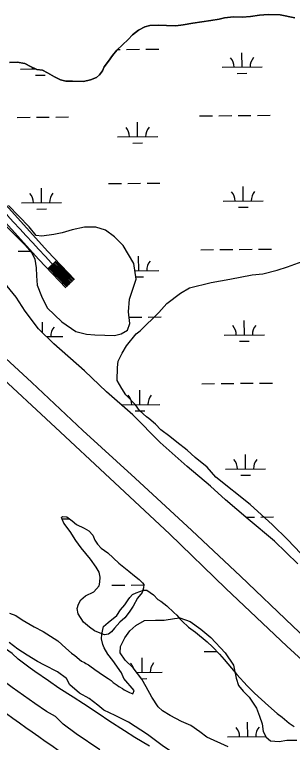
# Model space of a CAD drawing. Extents: x 3568792 to 3606828, y 529143 to 554785.
# Drawn here: x 3584221 to 3584913, y 543740 to 545548 of the extents above; entities that cross this region are included whole.
import ezdxf

# ---------------------------------------------------------------- set-up
doc = ezdxf.new("R2010")
doc.units = 0
for name, color, linetype in [('V-LEVE-TOET', 7, 'Continuous'), ('V-ROAD-CNTR', 7, 'Continuous'), ('V-SITE-VEGE', 7, 'Continuous'), ('V-TOPO-SHOR', 7, 'Continuous'), ('V-WETL-SWMP', 7, 'Continuous')]:
    doc.layers.add(name, color=color, linetype=linetype)

msp = doc.modelspace()

# ---------------------------------------------------------------- linework, layer by layer
at = {"layer": 'V-LEVE-TOET'}
for points in [[(3584085.5, 544785.4), (3584127.9, 544755.4), (3584176.5, 544714.7), (3584264.7, 544634.1), (3584391.1, 544515.1), (3584521.6, 544397.1), (3584663, 544266.8)], [(3584985.3, 543900.8), (3584899.1, 543979.3), (3584747.5, 544122.8), (3584606.8, 544258.3), (3584458.2, 544397.1), (3584323.1, 544522.5), (3584168.9, 544665.1)], [(3584663, 544266.8), (3584783.7, 544153.1), (3584913.6, 544028.8), (3585014.7, 543934.9), (3585032.3, 543922), (3585067.7, 543906.8), (3585216.7, 543859.7), (3585404.9, 543802), (3585610.7, 543735.1), (3585803.1, 543676.8), (3586004.2, 543613.6), (3586206, 543551.5), (3586391.5, 543491.8), (3586477.9, 543460.4)]]:
    msp.add_lwpolyline(points, dxfattribs=at)
at = {"layer": 'V-ROAD-CNTR'}
msp.add_line((3584325.8, 544937.4), (3584304.2, 544916.6), dxfattribs=at)
for points in [[(3583873.1, 545437.4), (3584303.6, 544960.5), (3584371, 544890.6)], [(3583850.8, 545417.3), (3584281.7, 544940), (3584349.4, 544869.8)], [(3584312.9, 544924.9), (3584358, 544878.1)], [(3584315, 544927), (3584360.2, 544880.2)], [(3584317.2, 544929.1), (3584362.3, 544882.3)], [(3584319.3, 544931.2), (3584364.5, 544884.4)], [(3584321.5, 544933.3), (3584366.7, 544886.4)], [(3584323.7, 544935.4), (3584368.8, 544888.5)], [(3584306.4, 544918.7), (3584351.5, 544871.9)], [(3584308.5, 544920.8), (3584353.7, 544874)], [(3584310.7, 544922.9), (3584355.9, 544876)]]:
    msp.add_lwpolyline(points, dxfattribs=at)
for centre, radius, start, end in [((3611266.3, 569879.5), 36727.4, 221.74164, 222.89609), ((3586996.7, 547637.6), 4737.8, 231.9428, 239.5534)]:
    msp.add_arc(centre, radius, start, end, dxfattribs=at)
at = {"layer": 'V-SITE-VEGE'}
for points in [[(3584950.3, 544191.9), (3584900.8, 544244.3), (3584863.2, 544280.6), (3584807.7, 544331), (3584722.4, 544399.7), (3584700.7, 544423.9), (3584671, 544448.1), (3584651.1, 544466.3), (3584625.4, 544486.5), (3584607.5, 544500.7), (3584585.7, 544516.8), (3584571.8, 544530.9), (3584556, 544545.1), (3584550, 544549.1), (3584532.2, 544565.3), (3584522.3, 544579.3), (3584498.6, 544603.5), (3584488.7, 544619.6), (3584476.9, 544639.7), (3584477.2, 544671.6), (3584479.4, 544687.6), (3584489.5, 544707.5), (3584499.7, 544725.4), (3584523.9, 544755.1), (3584534, 544763), (3584580.3, 544808.5), (3584600.5, 544830.3), (3584634.7, 544856), (3584656.8, 544869.7), (3584710.9, 544883.2), (3584756.9, 544890.8), (3584812.9, 544902.3), (3584838.9, 544904), (3584874.9, 544913.7), (3584901, 544921.5), (3584937.1, 544935.1)], [(3584209, 544061.3), (3584224.6, 544055.4), (3584240.2, 544045.1), (3584270.2, 544027.7), (3584292.5, 544016.1), (3584329.1, 543993), (3584349, 543974.7), (3584363.4, 543962.1), (3584371.2, 543956.4), (3584387.8, 543942.6), (3584395.6, 543939.1), (3584398.9, 543936.8), (3584405.6, 543933.3), (3584408.9, 543931), (3584421.1, 543921.9), (3584432.2, 543913.8), (3584447.8, 543903.4), (3584454.4, 543898.8), (3584462.2, 543894.2), (3584466.6, 543889.6), (3584476.6, 543882.7), (3584481.1, 543879.3), (3584490, 543874.7), (3584494.4, 543871.2), (3584507.7, 543864.2), (3584515.5, 543860.7), (3584516.7, 543863), (3584519.1, 543869.7), (3584493.7, 543899.3), (3584487.2, 543912.9), (3584466.4, 543943.5), (3584453.2, 543959.5), (3584444.5, 543975.4), (3584441.3, 543983.3), (3584438.1, 543997.9), (3584438.3, 544009.2), (3584443.1, 544028.2), (3584454.5, 544038.1), (3584476.2, 544055.7), (3584485.4, 544070.1), (3584495.7, 544082.3), (3584503.8, 544094.5), (3584508.4, 544100.1), (3584515.2, 544107.8), (3584524.3, 544112.1), (3584542.4, 544118.6), (3584550.2, 544118.4), (3584559.1, 544112.7), (3584566.9, 544106.9), (3584577.9, 544095.5), (3584585.7, 544090.9), (3584600.1, 544079.4), (3584617.8, 544063.4), (3584625.5, 544056.5), (3584633.2, 544046.3), (3584638.8, 544041.7), (3584654.2, 544026.8)], [(3584557.2, 543730.9), (3584520.5, 543752.9), (3584494.9, 543769), (3584456, 543794.4), (3584431.6, 543810.5), (3584392.7, 543835.9), (3584367.2, 543853.1), (3584331.6, 543875.1), (3584306.1, 543893.5), (3584271.7, 543916.5), (3584260.6, 543924.6), (3584230.7, 543947.5), (3584215.2, 543961.3), (3584193, 543977.4), (3584182, 543991), (3584157.8, 544019.5), (3584154.5, 544026.3), (3584151.2, 544030.8), (3584142.5, 544045.6)], [(3584654.2, 544026.8), (3584672, 544014.2), (3584700.8, 543990.1), (3584714, 543977.5), (3584731.7, 543959.3), (3584742.7, 543946.7), (3584761.4, 543925.1), (3584774.6, 543909.1), (3584800, 543880.6), (3584818.8, 543862.4), (3584853.1, 543831.5), (3584875.2, 543812), (3584887.4, 543802.8), (3584905.1, 543787.9), (3584917.3, 543779.8)]]:
    msp.add_lwpolyline(points, dxfattribs=at)
at = {"layer": 'V-TOPO-SHOR'}
for points in [[(3584919.3, 545540.5), (3584882.2, 545548), (3584852.9, 545548.5), (3584830.8, 545546.9), (3584808.7, 545543.8), (3584788.1, 545542.2), (3584766.6, 545542.6), (3584744, 545540.5), (3584730.8, 545537.3), (3584710.1, 545533.3), (3584665.5, 545526.7), (3584641.4, 545522.7), (3584622.8, 545520.5), (3584599.3, 545520.9), (3584578.7, 545521.8), (3584558.2, 545521.1), (3584545.9, 545517.9), (3584529.6, 545509.9), (3584514.7, 545497.9)], [(3584514.7, 545497.9), (3584504.2, 545486.8), (3584476.3, 545460.3), (3584464.8, 545446.8), (3584454.8, 545432.3), (3584444.3, 545418.8), (3584440.2, 545408.6)], [(3584440.2, 545408.6), (3584432.7, 545398.4), (3584425.2, 545392.2), (3584410, 545386.5), (3584393.3, 545382.4), (3584365.4, 545383.4), (3584349.2, 545383.2), (3584335.5, 545386.3), (3584321, 545393.9), (3584303.5, 545404), (3584290.9, 545410.1), (3584277.2, 545411.8), (3584260.7, 545419.4), (3584247.1, 545427), (3584227.6, 545429.8), (3584208.5, 545429.6)], [(3584433.7, 543721.7), (3584374.5, 543761.5), (3584342.5, 543785.6), (3584323.2, 543805.1), (3584301.3, 543817.2), (3584271.7, 543837.4), (3584215.4, 543877.1), (3584163.6, 543915.8), (3584116, 543951.4), (3584083.6, 543976.5), (3584054, 543997.1), (3584039.7, 544020.5), (3584035, 544034.3), (3584036.7, 544048.5), (3584041.8, 544060.7)], [(3584471.8, 543807), (3584444, 543820.7), (3584428.5, 543833.2), (3584406.7, 543849.8), (3584382.9, 543863), (3584359.2, 543883.5), (3584350.6, 543899.3), (3584327.9, 543915.9), (3584296.2, 543932.1), (3584278.2, 543941.3), (3584252.5, 543956.9), (3584229.7, 543972), (3584208.4, 543988.6)], [(3584917.4, 543550.2), (3584893.6, 543563.4), (3584865.3, 543575.1), (3584804, 543603.6), (3584763.6, 543628.4), (3584719.4, 543652.7), (3584686.9, 543674.8), (3584644.6, 543696.1), (3584592.2, 543730.4), (3584551.9, 543760), (3584504.9, 543790.7), (3584471.8, 543807)]]:
    msp.add_lwpolyline(points, dxfattribs=at)
at = {"layer": 'V-WETL-SWMP'}
for p, q in [((3584477.7, 545461.7), (3584484.4, 545461.7)), ((3584500.4, 545461.9), (3584532.4, 545462.1)), ((3584548.4, 545462.3), (3584580.4, 545462.5)), ((3584787.7, 545417.8), (3584787.4, 545453.8)), ((3584235.8, 545413.2), (3584273.5, 545413.5)), ((3584737.7, 545417.4), (3584837.7, 545418.3)), ((3584273.9, 545398.1), (3584297.9, 545398.3)), ((3584775.8, 545402.3), (3584799.8, 545402.5)), ((3584227.9, 545293), (3584259.9, 545293.3)), ((3584275.9, 545293.5), (3584307.9, 545293.7)), ((3584323.9, 545293.9), (3584355.9, 545294.1)), ((3584681.8, 545296.9), (3584713.8, 545297.1)), ((3584729.8, 545297.3), (3584761.8, 545297.6)), ((3584777.8, 545297.7), (3584809.8, 545298)), ((3584825.8, 545298.1), (3584857.8, 545298.4)), ((3584527.7, 545244.8), (3584527.4, 545280.8)), ((3584477.7, 545244.4), (3584577.7, 545245.3)), ((3584515.8, 545229.3), (3584539.8, 545229.5)), ((3584455.2, 545128.8), (3584487.2, 545129.1)), ((3584503.2, 545129.2), (3584535.2, 545129.5)), ((3584551.2, 545129.6), (3584583.2, 545129.9)), ((3584288.6, 545080.9), (3584288.3, 545116.9)), ((3584790.5, 545085.2), (3584790.2, 545121.2)), ((3584238.6, 545080.5), (3584338.6, 545081.4)), ((3584740.5, 545084.8), (3584840.5, 545085.6)), ((3584778.6, 545069.6), (3584802.6, 545069.9)), ((3584276.7, 545065.4), (3584300.7, 545065.6)), ((3584684.6, 544964.2), (3584716.6, 544964.5)), ((3584732.6, 544964.6), (3584764.6, 544964.9)), ((3584780.6, 544965), (3584812.6, 544965.3)), ((3584828.6, 544965.4), (3584860.6, 544965.7)), ((3584230.7, 544960.4), (3584260.5, 544960.6)), ((3584530.5, 544912.2), (3584530.2, 544948.2)), ((3584521.1, 544912.1), (3584580.5, 544912.6)), ((3584523.4, 544896.7), (3584542.6, 544896.8)), ((3584291.3, 544757.7), (3584291.1, 544784.3)), ((3584506.5, 544796.5), (3584538, 544796.8)), ((3584554, 544796.9), (3584586, 544797.2)), ((3584793.3, 544752.5), (3584793, 544788.5)), ((3584300.8, 544748.4), (3584341.4, 544748.7)), ((3584743.3, 544752.1), (3584843.3, 544752.9)), ((3584781.4, 544737), (3584805.4, 544737.2)), ((3584687.4, 544631.5), (3584719.4, 544631.8)), ((3584735.4, 544632), (3584767.4, 544632.2)), ((3584783.4, 544632.4), (3584815.4, 544632.6)), ((3584831.4, 544632.8), (3584863.4, 544633)), ((3584533.3, 544579.5), (3584533, 544615.5)), ((3584487.1, 544579.1), (3584583.3, 544579.9)), ((3584521.4, 544564), (3584545.4, 544564.2)), ((3584796.1, 544419.9), (3584795.8, 544455.9)), ((3584746.1, 544419.4), (3584846.1, 544420.3)), ((3584784.2, 544404.3), (3584808.2, 544404.5)), ((3584339.4, 544295.9), (3584357.9, 544296.1)), ((3584797, 544299.8), (3584818.2, 544300)), ((3584834.2, 544300.1), (3584866.2, 544300.4)), ((3584463.7, 544130.8), (3584495.7, 544131.1)), ((3584511.7, 544131.2), (3584543.3, 544131.5)), ((3584693.1, 543966.2), (3584725.1, 543966.5)), ((3584741.1, 543966.6), (3584741.6, 543966.6)), ((3584538.9, 543914.2), (3584538.6, 543950.2)), ((3584525.7, 543914.1), (3584588.9, 543914.6)), ((3584537.3, 543898.7), (3584551, 543898.9)), ((3584801.7, 543754.5), (3584801.4, 543790.5)), ((3584751.7, 543754.1), (3584847, 543754.9))]:
    msp.add_line(p, q, dxfattribs=at)
for points in [[(3584303.5, 545404), (3584321, 545393.9), (3584335.5, 545386.3), (3584349.2, 545383.2), (3584365.4, 545383.4), (3584393.3, 545382.4), (3584410, 545386.5), (3584425.2, 545392.2), (3584432.7, 545398.4), (3584440.2, 545408.6), (3584444.3, 545418.8), (3584454.8, 545432.3), (3584464.8, 545446.8), (3584476.3, 545460.3), (3584504.2, 545486.8), (3584514.7, 545497.9), (3584529.6, 545509.9), (3584545.9, 545517.9), (3584558.1, 545521.1), (3584578.7, 545521.8), (3584599.3, 545520.9), (3584622.8, 545520.5), (3584641.4, 545522.7), (3584665.5, 545526.7), (3584710.1, 545533.3), (3584730.8, 545537.3), (3584744, 545540.5), (3584766.6, 545542.6), (3584788.1, 545542.2), (3584808.7, 545543.8), (3584830.8, 545546.9), (3584852.9, 545548.5), (3584882.2, 545548), (3584919.3, 545540.5)], [(3584208.5, 545429.6), (3584227.6, 545429.8), (3584247.1, 545427), (3584260.7, 545419.4), (3584277.2, 545411.8), (3584290.9, 545410.1), (3584303.5, 545404)], [(3584926.2, 544184.2), (3584868, 544240.5), (3584802.8, 544294.9), (3584746.4, 544343.2), (3584709, 544376.9), (3584650.6, 544426.2), (3584583.5, 544485.5), (3584515.6, 544554.3), (3584450.5, 544611.1), (3584395.1, 544663.4), (3584319.3, 544730.3), (3584280.9, 544767.9), (3584248.1, 544811.9), (3584225.5, 544846.8), (3584203.3, 544873.8), (3584173.6, 544897.5), (3584118.3, 544926.1), (3584046.4, 544960.8), (3583978.9, 544995.5), (3583897.8, 545042.8), (3583831.3, 545077.4), (3583786.3, 545102.9), (3583725.5, 545150.3)], [(3584176.6, 545046.4), (3584247.9, 544975.2), (3584264.4, 544956.2), (3584272, 544940.7), (3584275.6, 544919.5), (3584275.7, 544899.7), (3584277.3, 544876.5), (3584288.2, 544849.2), (3584302.5, 544820.3), (3584339.4, 544785.2), (3584374.1, 544761.4), (3584400.6, 544754.6), (3584420.8, 544753.2), (3584445.9, 544751.8), (3584470.1, 544751.4), (3584486.9, 544755.6), (3584502.4, 544764.7), (3584508.1, 544780.9), (3584505.1, 544810), (3584507.1, 544841.6), (3584524.2, 544891.1), (3584518.5, 544929.7), (3584492.1, 544974.5), (3584469.8, 544996.6), (3584447.9, 545012.8), (3584423.8, 545020.1), (3584395.2, 545020.6), (3584364.5, 545013.7), (3584340.2, 545006.2), (3584319.4, 545002.1), (3584289.2, 544997.7), (3584275, 544999.4), (3584257.6, 545020.9), (3584206.7, 545074.1)], [(3584753.2, 543729.8), (3584699.9, 543753.4), (3584682.4, 543766.5), (3584660.1, 543782.1), (3584636.6, 543792.3), (3584608.3, 543807.1), (3584589.8, 543818.7), (3584578.7, 543828.7), (3584562.9, 543853.1), (3584549, 543878.4), (3584538, 543897.8), (3584516.9, 543925.7), (3584496.5, 543944.8), (3584484.5, 543963.2), (3584485.3, 543978.4), (3584495.5, 543999.9), (3584508.1, 544017.4), (3584523.1, 544030.9), (3584544.4, 544043.3), (3584572, 544044.4), (3584593.6, 544044), (3584619.8, 544048.5), (3584633.1, 544049.7), (3584658.5, 544040.4), (3584685.3, 544021.8), (3584709.5, 544001.2), (3584745.3, 543962.7), (3584765.9, 543932.3), (3584772.8, 543900.2), (3584778.9, 543881.4), (3584790.4, 543868), (3584804.9, 543852.9), (3584823.2, 543825.6), (3584831.2, 543805.3), (3584837.3, 543786.5), (3584840.4, 543767.7), (3584847.6, 543753.8), (3584858.2, 543744.3), (3584880.3, 543742.9), (3584899.1, 543746.1), (3584923.7, 543745.6)]]:
    msp.add_lwpolyline(points, dxfattribs=at)
msp.add_lwpolyline([(3584483.3, 544039), (3584469.8, 544023.9), (3584462.8, 544014.7), (3584455.3, 544008.9), (3584445.4, 544007.6), (3584434.2, 544011.7), (3584420, 544017.9), (3584407.8, 544026.9), (3584393.3, 544039), (3584379.9, 544059.4), (3584377.1, 544072.7), (3584380.3, 544083.5), (3584386.4, 544094.7), (3584398.3, 544104.4), (3584418.7, 544114.8), (3584431.7, 544129.4), (3584433.8, 544138.2), (3584434.5, 544151), (3584432.3, 544163.3), (3584424.6, 544175.8), (3584410.2, 544195.7), (3584387.6, 544224.1), (3584374.1, 544241.6), (3584359.7, 544264.4), (3584343.8, 544285.4), (3584339.6, 544295.3), (3584338.6, 544299.2), (3584340.6, 544301.7), (3584351.5, 544301), (3584364.6, 544290.9), (3584375.7, 544281.9), (3584394.3, 544272.7), (3584406, 544265.6), (3584416.1, 544255.6), (3584421.3, 544242.7), (3584427.6, 544232.8), (3584437.2, 544223.3), (3584453.8, 544211.2), (3584480.9, 544185.6), (3584505.6, 544165.5), (3584519.7, 544154.5), (3584531.4, 544144.9), (3584539.6, 544136.9), (3584543.5, 544132.4), (3584542.3, 544124.1), (3584538.7, 544112.8), (3584527.2, 544098.7), (3584516.5, 544078.7), (3584506.4, 544064.2), (3584495.8, 544050.1)], close=True, dxfattribs=at)
for centre, start, end in [((3584732.4, 545417.9), 359.7115, 41.2552), ((3584842.9, 545418.8), 139.7115, 181.2552), ((3584230.5, 545413.6), 359.7115, 5.776), ((3584582.9, 545245.8), 139.7115, 181.2552), ((3584472.4, 545244.8), 359.7115, 41.2552), ((3584735.2, 545085.2), 359.7115, 41.2552), ((3584845.7, 545086.1), 139.7115, 181.2552), ((3584233.3, 545081), 359.7115, 41.2552), ((3584343.8, 545081.9), 139.7115, 181.2552), ((3584585.7, 544913.1), 139.7115, 181.2552), ((3584346.6, 544749.2), 139.7115, 181.2552), ((3584738, 544752.5), 359.7115, 41.2552), ((3584848.5, 544753.5), 139.7115, 181.2552), ((3584478, 544579.5), 359.7115, 41.2552), ((3584588.5, 544580.4), 139.7115, 181.2552), ((3584740.8, 544419.9), 359.7115, 41.2552), ((3584851.3, 544420.8), 139.7115, 181.2552), ((3584483.7, 543914.2), 18.6292, 41.2552), ((3584594.1, 543915.1), 139.7115, 181.2552), ((3584746.4, 543754.5), 359.7115, 41.2552), ((3584856.9, 543755.5), 139.7115, 181.2552)]:
    msp.add_arc(centre, 35.2, start, end, dxfattribs=at)

doc.saveas('drawing.dxf')
